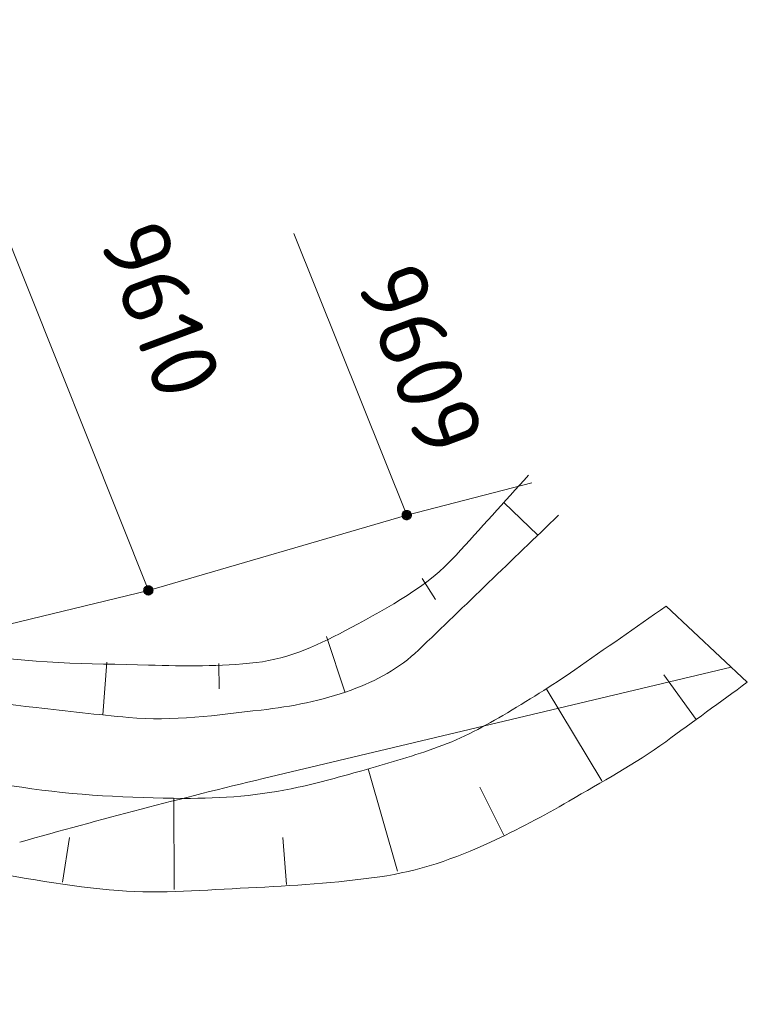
# Model space of a CAD drawing. Header units: metres. Extents: x 3425540 to 3446143, y 5432760 to 5444637.
# Tile 597 of 656: x 3442608 to 3442628, y 5437888 to 5437914. Entities that reach past the tile are written whole.
import ezdxf
from ezdxf.enums import TextEntityAlignment as Align

# ---------------------------------------------------------------- set-up
doc = ezdxf.new("R2010")
doc.units = ezdxf.units.M
doc.layers.add('B_Böschung', color=9, linetype='Continuous', lineweight=18)
doc.layers.add('B_Flurgrenzen', color=9, linetype='Continuous', lineweight=18)
doc.styles.get("Standard").update_dxf_attribs({"font": 'isocpeur.ttf'})

msp = doc.modelspace()

# ---------------------------------------------------------------- linework, layer by layer
at = {"layer": 'B_Böschung'}
for p, q in [((3442621.038, 5437900.92), (3442621.95, 5437900.051)), ((3442618.857, 5437898.888), (3442619.22, 5437898.328)), ((3442627.544, 5437896.118), (3442625.375, 5437898.15)), ((3442616.308, 5437897.338), (3442616.796, 5437895.862)), ((3442610.435, 5437896.656), (3442610.333, 5437895.247)), ((3442613.432, 5437896.622), (3442613.441, 5437895.939)), ((3442626.175, 5437895.12), (3442625.319, 5437896.317)), ((3442623.663, 5437893.484), (3442622.177, 5437895.95)), ((3442618.205, 5437891.067), (3442617.417, 5437893.803)), ((3442621.041, 5437892.03), (3442620.402, 5437893.312)), ((3442612.241, 5437890.581), (3442612.231, 5437893.023)), ((3442609.258, 5437890.772), (3442609.442, 5437891.966)), ((3442615.237, 5437890.709), (3442615.141, 5437891.971))]:
    msp.add_line(p, q, dxfattribs=at)
for points, knots in [([(3442584.753, 5437874.933), (3442584.943, 5437875.65), (3442585.133, 5437876.367), (3442585.323, 5437877.084), (3442585.575, 5437878.034), (3442585.8, 5437878.987), (3442585.99, 5437879.956), (3442586.175, 5437880.9), (3442586.174, 5437881.878), (3442586.057, 5437882.827), (3442585.912, 5437884.008), (3442585.739, 5437885.186), (3442585.59, 5437886.367), (3442585.472, 5437887.302), (3442585.359, 5437888.237), (3442585.256, 5437889.172), (3442585.173, 5437889.925), (3442585.266, 5437890.688), (3442585.39, 5437891.443), (3442585.579, 5437892.601), (3442585.909, 5437893.698), (3442586.391, 5437894.782), (3442586.742, 5437895.573), (3442587.18, 5437896.27), (3442587.659, 5437896.986), (3442588.336, 5437897.998), (3442588.987, 5437898.964), (3442589.992, 5437899.717), (3442590.828, 5437900.344), (3442591.761, 5437900.627), (3442592.729, 5437900.919), (3442593.327, 5437901.099), (3442593.924, 5437901.238), (3442594.531, 5437901.32), (3442595.256, 5437901.418), (3442596.026, 5437901.487), (3442596.734, 5437901.253), (3442597.618, 5437900.961), (3442598.441, 5437900.583), (3442599.271, 5437900.185), (3442600.666, 5437899.516), (3442602.007, 5437898.774), (3442603.41, 5437898.114), (3442604.485, 5437897.608), (3442605.571, 5437897.141), (3442606.748, 5437896.912), (3442608.346, 5437896.602), (3442609.951, 5437896.622), (3442611.555, 5437896.578), (3442612.511, 5437896.552), (3442613.47, 5437896.532), (3442614.426, 5437896.645), (3442615.326, 5437896.752), (3442616.147, 5437897.138), (3442616.963, 5437897.58), (3442617.991, 5437898.138), (3442619.004, 5437898.675), (3442619.767, 5437899.517), (3442620.412, 5437900.23), (3442621.058, 5437900.942), (3442621.703, 5437901.654)], [0, 0, 0, 0, 0.036485, 0.036485, 0.036485, 0.084828, 0.084828, 0.084828, 0.131914, 0.131914, 0.131914, 0.190459, 0.190459, 0.190459, 0.236775, 0.236775, 0.236775, 0.274076, 0.274076, 0.274076, 0.33123, 0.33123, 0.33123, 0.37292, 0.37292, 0.37292, 0.431812, 0.431812, 0.431812, 0.480825, 0.480825, 0.480825, 0.511094, 0.511094, 0.511094, 0.547231, 0.547231, 0.547231, 0.592364, 0.592364, 0.592364, 0.668249, 0.668249, 0.668249, 0.726419, 0.726419, 0.726419, 0.805425, 0.805425, 0.805425, 0.852511, 0.852511, 0.852511, 0.896843, 0.896843, 0.896843, 0.952721, 0.952721, 0.952721, 1, 1, 1, 1]), ([(3442585.754, 5437874.11), (3442586.232, 5437874.788), (3442586.71, 5437875.465), (3442587.188, 5437876.142), (3442587.627, 5437876.764), (3442587.848, 5437877.525), (3442587.989, 5437878.279), (3442588.162, 5437879.206), (3442588.229, 5437880.166), (3442588.056, 5437881.084), (3442587.846, 5437882.198), (3442587.623, 5437883.312), (3442587.388, 5437884.423), (3442587.237, 5437885.137), (3442587.068, 5437885.84), (3442586.921, 5437886.561), (3442586.741, 5437887.444), (3442586.729, 5437888.342), (3442586.72, 5437889.232), (3442586.711, 5437890.08), (3442586.799, 5437890.925), (3442586.987, 5437891.77), (3442587.196, 5437892.715), (3442587.541, 5437893.579), (3442587.989, 5437894.441), (3442588.405, 5437895.241), (3442588.891, 5437895.943), (3442589.457, 5437896.645), (3442589.831, 5437897.108), (3442590.22, 5437897.516), (3442590.726, 5437897.847), (3442591.376, 5437898.273), (3442592.059, 5437898.511), (3442592.795, 5437898.715), (3442593.461, 5437898.9), (3442594.128, 5437899.04), (3442594.798, 5437899.049), (3442595.53, 5437899.059), (3442596.27, 5437898.969), (3442597.001, 5437898.782), (3442597.697, 5437898.605), (3442598.352, 5437898.389), (3442599.004, 5437898.114), (3442599.953, 5437897.713), (3442600.784, 5437897.099), (3442601.741, 5437896.712), (3442602.543, 5437896.388), (3442603.359, 5437896.093), (3442604.211, 5437895.977), (3442605.656, 5437895.78), (3442607.102, 5437895.611), (3442608.551, 5437895.443), (3442609.374, 5437895.348), (3442610.197, 5437895.254), (3442611.021, 5437895.176), (3442612.196, 5437895.065), (3442613.381, 5437895.242), (3442614.559, 5437895.376), (3442615.378, 5437895.47), (3442616.175, 5437895.62), (3442616.963, 5437895.91), (3442617.634, 5437896.157), (3442618.262, 5437896.494), (3442618.765, 5437896.979), (3442620.011, 5437898.181), (3442621.258, 5437899.383), (3442622.504, 5437900.585)], [0, 0, 0, 0, 0.041411, 0.041411, 0.041411, 0.07941, 0.07941, 0.07941, 0.126128, 0.126128, 0.126128, 0.182826, 0.182826, 0.182826, 0.219264, 0.219264, 0.219264, 0.263863, 0.263863, 0.263863, 0.306355, 0.306355, 0.306355, 0.353855, 0.353855, 0.353855, 0.397948, 0.397948, 0.397948, 0.427051, 0.427051, 0.427051, 0.46441, 0.46441, 0.46441, 0.498222, 0.498222, 0.498222, 0.535171, 0.535171, 0.535171, 0.570328, 0.570328, 0.570328, 0.621531, 0.621531, 0.621531, 0.66444, 0.66444, 0.66444, 0.737248, 0.737248, 0.737248, 0.778615, 0.778615, 0.778615, 0.837618, 0.837618, 0.837618, 0.878622, 0.878622, 0.878622, 0.913508, 0.913508, 0.913508, 1, 1, 1, 1]), ([(3442567.586, 5437865.265), (3442568.492, 5437864.98), (3442569.397, 5437864.694), (3442570.303, 5437864.408), (3442571.596, 5437864), (3442573.011, 5437864.531), (3442574.365, 5437864.593), (3442574.908, 5437864.618), (3442575.45, 5437864.643), (3442575.993, 5437864.668), (3442577.8, 5437864.752), (3442579.579, 5437865.077), (3442581.362, 5437865.463), (3442582.21, 5437865.647), (3442582.999, 5437865.987), (3442583.719, 5437866.518), (3442584.554, 5437867.134), (3442585.21, 5437867.838), (3442585.85, 5437868.62), (3442586.455, 5437869.36), (3442587.025, 5437870.09), (3442587.511, 5437870.911), (3442588.053, 5437871.826), (3442588.483, 5437872.767), (3442588.878, 5437873.755), (3442589.163, 5437874.469), (3442589.429, 5437875.179), (3442589.542, 5437875.935), (3442589.678, 5437876.845), (3442589.735, 5437877.756), (3442589.727, 5437878.669), (3442589.719, 5437879.613), (3442589.711, 5437880.557), (3442589.687, 5437881.501), (3442589.666, 5437882.314), (3442589.636, 5437883.127), (3442589.613, 5437883.939), (3442589.582, 5437885.047), (3442589.593, 5437886.156), (3442589.613, 5437887.264), (3442589.627, 5437888.066), (3442589.787, 5437888.851), (3442590.056, 5437889.628), (3442590.354, 5437890.49), (3442590.812, 5437891.223), (3442591.308, 5437891.982), (3442591.699, 5437892.581), (3442592.091, 5437893.125), (3442592.638, 5437893.608), (3442593.09, 5437894.007), (3442593.594, 5437894.25), (3442594.152, 5437894.457), (3442594.773, 5437894.688), (3442595.392, 5437894.892), (3442596.035, 5437894.901), (3442597.006, 5437894.915), (3442597.985, 5437894.87), (3442598.952, 5437894.753), (3442599.899, 5437894.639), (3442600.846, 5437894.522), (3442601.79, 5437894.383), (3442603.923, 5437894.069), (3442606.023, 5437893.63), (3442608.166, 5437893.311), (3442609.601, 5437893.097), (3442611.047, 5437893.023), (3442612.486, 5437893.015), (3442613.51, 5437893.01), (3442614.535, 5437893.084), (3442615.552, 5437893.311), (3442616.132, 5437893.44), (3442616.686, 5437893.594), (3442617.25, 5437893.754), (3442617.896, 5437893.938), (3442618.537, 5437894.121), (3442619.171, 5437894.345), (3442619.817, 5437894.573), (3442620.429, 5437894.881), (3442621.017, 5437895.232), (3442621.67, 5437895.623), (3442622.315, 5437896.018), (3442622.937, 5437896.451), (3442623.75, 5437897.018), (3442624.562, 5437897.584), (3442625.375, 5437898.15)], [0, 0, 0, 0, 0.035299, 0.035299, 0.035299, 0.085681, 0.085681, 0.085681, 0.105873, 0.105873, 0.105873, 0.173122, 0.173122, 0.173122, 0.205118, 0.205118, 0.205118, 0.242205, 0.242205, 0.242205, 0.277267, 0.277267, 0.277267, 0.316364, 0.316364, 0.316364, 0.3446, 0.3446, 0.3446, 0.378552, 0.378552, 0.378552, 0.413645, 0.413645, 0.413645, 0.443866, 0.443866, 0.443866, 0.485064, 0.485064, 0.485064, 0.514864, 0.514864, 0.514864, 0.5479, 0.5479, 0.5479, 0.573927, 0.573927, 0.573927, 0.595434, 0.595434, 0.595434, 0.619405, 0.619405, 0.619405, 0.655594, 0.655594, 0.655594, 0.691055, 0.691055, 0.691055, 0.771164, 0.771164, 0.771164, 0.824816, 0.824816, 0.824816, 0.862981, 0.862981, 0.862981, 0.884724, 0.884724, 0.884724, 0.909626, 0.909626, 0.909626, 0.935002, 0.935002, 0.935002, 0.963181, 0.963181, 0.963181, 1, 1, 1, 1]), ([(3442567.547, 5437863.029), (3442569.008, 5437862.983), (3442570.469, 5437862.937), (3442571.93, 5437862.891), (3442573.337, 5437862.847), (3442574.735, 5437862.628), (3442576.14, 5437862.558), (3442577.43, 5437862.494), (3442578.725, 5437862.537), (3442580.018, 5437862.558), (3442580.796, 5437862.571), (3442581.57, 5437862.606), (3442582.344, 5437862.743), (3442582.915, 5437862.844), (3442583.429, 5437863.112), (3442583.932, 5437863.408), (3442584.492, 5437863.738), (3442585.014, 5437864.082), (3442585.52, 5437864.479), (3442586.17, 5437864.99), (3442586.803, 5437865.502), (3442587.366, 5437866.105), (3442587.84, 5437866.613), (3442588.268, 5437867.149), (3442588.696, 5437867.694), (3442589.073, 5437868.175), (3442589.436, 5437868.655), (3442589.767, 5437869.172), (3442590.374, 5437870.119), (3442590.797, 5437871.14), (3442591.198, 5437872.193), (3442591.47, 5437872.908), (3442591.688, 5437873.62), (3442591.826, 5437874.373), (3442592.015, 5437875.407), (3442592.158, 5437876.441), (3442592.085, 5437877.476), (3442592.027, 5437878.289), (3442591.964, 5437879.102), (3442591.9, 5437879.914), (3442591.829, 5437880.814), (3442591.739, 5437881.712), (3442591.678, 5437882.611), (3442591.599, 5437883.784), (3442591.884, 5437884.952), (3442592.048, 5437886.121), (3442592.152, 5437886.868), (3442592.286, 5437887.601), (3442592.454, 5437888.337), (3442592.508, 5437888.575), (3442592.576, 5437888.829), (3442592.749, 5437889.002), (3442593.197, 5437889.451), (3442593.665, 5437889.859), (3442594.116, 5437890.295), (3442594.545, 5437890.711), (3442594.972, 5437891.129), (3442595.402, 5437891.545), (3442595.553, 5437891.691), (3442595.686, 5437891.842), (3442595.882, 5437891.952), (3442596.092, 5437892.071), (3442596.322, 5437892.055), (3442596.547, 5437892.062), (3442597.888, 5437892.106), (3442599.232, 5437892.154), (3442600.572, 5437892.099), (3442601.349, 5437892.067), (3442602.126, 5437892.036), (3442602.898, 5437891.915), (3442604.218, 5437891.709), (3442605.502, 5437891.373), (3442606.813, 5437891.139), (3442608.121, 5437890.906), (3442609.427, 5437890.65), (3442610.749, 5437890.549), (3442611.902, 5437890.461), (3442613.064, 5437890.567), (3442614.22, 5437890.623), (3442615.392, 5437890.681), (3442616.561, 5437890.751), (3442617.728, 5437890.918), (3442618.754, 5437891.065), (3442619.737, 5437891.4), (3442620.683, 5437891.842), (3442621.406, 5437892.18), (3442622.097, 5437892.541), (3442622.78, 5437892.941), (3442623.655, 5437893.454), (3442624.548, 5437893.935), (3442625.365, 5437894.53), (3442626.091, 5437895.06), (3442626.818, 5437895.589), (3442627.544, 5437896.118)], [0, 0, 0, 0, 0.053028, 0.053028, 0.053028, 0.104098, 0.104098, 0.104098, 0.150993, 0.150993, 0.150993, 0.17921, 0.17921, 0.17921, 0.200029, 0.200029, 0.200029, 0.223191, 0.223191, 0.223191, 0.252939, 0.252939, 0.252939, 0.277997, 0.277997, 0.277997, 0.300069, 0.300069, 0.300069, 0.340492, 0.340492, 0.340492, 0.367926, 0.367926, 0.367926, 0.40558, 0.40558, 0.40558, 0.435147, 0.435147, 0.435147, 0.467871, 0.467871, 0.467871, 0.510552, 0.510552, 0.510552, 0.537795, 0.537795, 0.537795, 0.546593, 0.546593, 0.546593, 0.569347, 0.569347, 0.569347, 0.591034, 0.591034, 0.591034, 0.598644, 0.598644, 0.598644, 0.606795, 0.606795, 0.606795, 0.65547, 0.65547, 0.65547, 0.683685, 0.683685, 0.683685, 0.731949, 0.731949, 0.731949, 0.780078, 0.780078, 0.780078, 0.822061, 0.822061, 0.822061, 0.864632, 0.864632, 0.864632, 0.902072, 0.902072, 0.902072, 0.930702, 0.930702, 0.930702, 0.967395, 0.967395, 0.967395, 1, 1, 1, 1])]:
    msp.add_open_spline(points, degree=3, knots=knots, dxfattribs=at)
at = {"layer": 'B_Flurgrenzen'}
for p, q in [((3442611.548, 5437898.575), (3442603.819, 5437917.957)), ((3442618.448, 5437900.587), (3442615.432, 5437908.118)), ((3442618.448, 5437900.587), (3442621.79, 5437901.453)), ((3442611.548, 5437898.575), (3442618.448, 5437900.587)), ((3442605.545, 5437897.12), (3442611.548, 5437898.575)), ((3442627.112, 5437896.518), (3442614.611, 5437893.546))]:
    msp.add_line(p, q, dxfattribs=at)
for points in [[(3442618.573, 5437900.587), (3442618.572, 5437900.603), (3442618.569, 5437900.618), (3442618.564, 5437900.633), (3442618.557, 5437900.647), (3442618.549, 5437900.661), (3442618.54, 5437900.673), (3442618.528, 5437900.683), (3442618.515, 5437900.692), (3442618.501, 5437900.7), (3442618.486, 5437900.706), (3442618.472, 5437900.71), (3442618.456, 5437900.712), (3442618.44, 5437900.712), (3442618.424, 5437900.71), (3442618.41, 5437900.706), (3442618.395, 5437900.7), (3442618.381, 5437900.692), (3442618.368, 5437900.683), (3442618.356, 5437900.673), (3442618.347, 5437900.661), (3442618.339, 5437900.647), (3442618.332, 5437900.633), (3442618.327, 5437900.618), (3442618.324, 5437900.603), (3442618.323, 5437900.587), (3442618.324, 5437900.571), (3442618.327, 5437900.556), (3442618.332, 5437900.541), (3442618.339, 5437900.527), (3442618.347, 5437900.513), (3442618.356, 5437900.501), (3442618.368, 5437900.491), (3442618.381, 5437900.482), (3442618.395, 5437900.474), (3442618.41, 5437900.468), (3442618.424, 5437900.464), (3442618.44, 5437900.462), (3442618.456, 5437900.462), (3442618.472, 5437900.464), (3442618.486, 5437900.468), (3442618.501, 5437900.474), (3442618.515, 5437900.482), (3442618.528, 5437900.491), (3442618.54, 5437900.501), (3442618.549, 5437900.513), (3442618.557, 5437900.527), (3442618.564, 5437900.541), (3442618.569, 5437900.556), (3442618.572, 5437900.571), (3442618.573, 5437900.587)], [(3442618.548, 5437900.587), (3442618.547, 5437900.601), (3442618.544, 5437900.615), (3442618.54, 5437900.627), (3442618.534, 5437900.64), (3442618.525, 5437900.652), (3442618.515, 5437900.662), (3442618.504, 5437900.671), (3442618.492, 5437900.678), (3442618.479, 5437900.682), (3442618.466, 5437900.685), (3442618.452, 5437900.687), (3442618.437, 5437900.686), (3442618.423, 5437900.684), (3442618.411, 5437900.681), (3442618.398, 5437900.674), (3442618.386, 5437900.666), (3442618.376, 5437900.657), (3442618.366, 5437900.646), (3442618.359, 5437900.634), (3442618.354, 5437900.621), (3442618.35, 5437900.608), (3442618.348, 5437900.594), (3442618.348, 5437900.58), (3442618.35, 5437900.566), (3442618.354, 5437900.553), (3442618.359, 5437900.54), (3442618.366, 5437900.528), (3442618.376, 5437900.517), (3442618.386, 5437900.508), (3442618.398, 5437900.5), (3442618.411, 5437900.493), (3442618.423, 5437900.49), (3442618.437, 5437900.488), (3442618.452, 5437900.487), (3442618.466, 5437900.489), (3442618.479, 5437900.492), (3442618.492, 5437900.496), (3442618.504, 5437900.503), (3442618.515, 5437900.512), (3442618.525, 5437900.522), (3442618.534, 5437900.534), (3442618.54, 5437900.547), (3442618.544, 5437900.559), (3442618.547, 5437900.573), (3442618.548, 5437900.587)], [(3442618.524, 5437900.587), (3442618.523, 5437900.599), (3442618.52, 5437900.611), (3442618.515, 5437900.622), (3442618.509, 5437900.632), (3442618.5, 5437900.642), (3442618.491, 5437900.649), (3442618.48, 5437900.656), (3442618.469, 5437900.66), (3442618.457, 5437900.662), (3442618.445, 5437900.663), (3442618.433, 5437900.661), (3442618.421, 5437900.658), (3442618.411, 5437900.653), (3442618.4, 5437900.646), (3442618.391, 5437900.637), (3442618.384, 5437900.627), (3442618.378, 5437900.617), (3442618.374, 5437900.605), (3442618.372, 5437900.593), (3442618.372, 5437900.581), (3442618.374, 5437900.569), (3442618.378, 5437900.557), (3442618.384, 5437900.547), (3442618.391, 5437900.537), (3442618.4, 5437900.528), (3442618.41, 5437900.521), (3442618.421, 5437900.516), (3442618.433, 5437900.513), (3442618.445, 5437900.511), (3442618.457, 5437900.512), (3442618.469, 5437900.514), (3442618.48, 5437900.518), (3442618.491, 5437900.525), (3442618.5, 5437900.532), (3442618.509, 5437900.542), (3442618.515, 5437900.552), (3442618.52, 5437900.563), (3442618.523, 5437900.575), (3442618.524, 5437900.587)], [(3442618.499, 5437900.587), (3442618.498, 5437900.597), (3442618.495, 5437900.607), (3442618.49, 5437900.616), (3442618.484, 5437900.623), (3442618.477, 5437900.629), (3442618.468, 5437900.634), (3442618.458, 5437900.637), (3442618.448, 5437900.638), (3442618.438, 5437900.637), (3442618.428, 5437900.634), (3442618.419, 5437900.629), (3442618.412, 5437900.623), (3442618.406, 5437900.616), (3442618.401, 5437900.607), (3442618.398, 5437900.597), (3442618.397, 5437900.587), (3442618.398, 5437900.577), (3442618.401, 5437900.567), (3442618.406, 5437900.558), (3442618.412, 5437900.551), (3442618.419, 5437900.545), (3442618.428, 5437900.54), (3442618.438, 5437900.537), (3442618.448, 5437900.536), (3442618.458, 5437900.537), (3442618.468, 5437900.54), (3442618.477, 5437900.545), (3442618.484, 5437900.551), (3442618.49, 5437900.558), (3442618.495, 5437900.567), (3442618.498, 5437900.577), (3442618.499, 5437900.587)], [(3442618.475, 5437900.587), (3442618.474, 5437900.594), (3442618.471, 5437900.601), (3442618.466, 5437900.607), (3442618.46, 5437900.611), (3442618.453, 5437900.613), (3442618.446, 5437900.614), (3442618.439, 5437900.612), (3442618.432, 5437900.609), (3442618.427, 5437900.604), (3442618.423, 5437900.598), (3442618.421, 5437900.591), (3442618.421, 5437900.583), (3442618.423, 5437900.576), (3442618.427, 5437900.57), (3442618.432, 5437900.565), (3442618.439, 5437900.562), (3442618.446, 5437900.56), (3442618.453, 5437900.561), (3442618.46, 5437900.563), (3442618.466, 5437900.567), (3442618.471, 5437900.573), (3442618.474, 5437900.58), (3442618.475, 5437900.587)], [(3442611.673, 5437898.575), (3442611.672, 5437898.591), (3442611.669, 5437898.606), (3442611.664, 5437898.621), (3442611.657, 5437898.635), (3442611.649, 5437898.649), (3442611.64, 5437898.661), (3442611.628, 5437898.671), (3442611.615, 5437898.68), (3442611.601, 5437898.688), (3442611.586, 5437898.694), (3442611.572, 5437898.698), (3442611.556, 5437898.7), (3442611.54, 5437898.7), (3442611.524, 5437898.698), (3442611.51, 5437898.694), (3442611.495, 5437898.688), (3442611.481, 5437898.68), (3442611.468, 5437898.671), (3442611.456, 5437898.661), (3442611.447, 5437898.649), (3442611.439, 5437898.635), (3442611.432, 5437898.621), (3442611.427, 5437898.606), (3442611.424, 5437898.591), (3442611.423, 5437898.575), (3442611.424, 5437898.559), (3442611.427, 5437898.544), (3442611.432, 5437898.529), (3442611.439, 5437898.515), (3442611.447, 5437898.501), (3442611.456, 5437898.489), (3442611.468, 5437898.479), (3442611.481, 5437898.47), (3442611.495, 5437898.462), (3442611.51, 5437898.456), (3442611.524, 5437898.452), (3442611.54, 5437898.45), (3442611.556, 5437898.45), (3442611.572, 5437898.452), (3442611.586, 5437898.456), (3442611.601, 5437898.462), (3442611.615, 5437898.47), (3442611.628, 5437898.479), (3442611.64, 5437898.489), (3442611.649, 5437898.501), (3442611.657, 5437898.515), (3442611.664, 5437898.529), (3442611.669, 5437898.544), (3442611.672, 5437898.559), (3442611.673, 5437898.575)], [(3442611.648, 5437898.575), (3442611.647, 5437898.589), (3442611.644, 5437898.603), (3442611.64, 5437898.615), (3442611.634, 5437898.628), (3442611.625, 5437898.64), (3442611.615, 5437898.65), (3442611.604, 5437898.659), (3442611.592, 5437898.666), (3442611.579, 5437898.67), (3442611.566, 5437898.673), (3442611.552, 5437898.675), (3442611.537, 5437898.674), (3442611.523, 5437898.672), (3442611.511, 5437898.669), (3442611.498, 5437898.662), (3442611.486, 5437898.654), (3442611.476, 5437898.645), (3442611.466, 5437898.634), (3442611.459, 5437898.622), (3442611.454, 5437898.609), (3442611.45, 5437898.596), (3442611.448, 5437898.582), (3442611.448, 5437898.568), (3442611.45, 5437898.554), (3442611.454, 5437898.541), (3442611.459, 5437898.528), (3442611.466, 5437898.516), (3442611.476, 5437898.505), (3442611.486, 5437898.496), (3442611.498, 5437898.488), (3442611.511, 5437898.481), (3442611.523, 5437898.478), (3442611.537, 5437898.476), (3442611.552, 5437898.475), (3442611.566, 5437898.477), (3442611.579, 5437898.48), (3442611.592, 5437898.484), (3442611.604, 5437898.491), (3442611.615, 5437898.5), (3442611.625, 5437898.51), (3442611.634, 5437898.522), (3442611.64, 5437898.535), (3442611.644, 5437898.547), (3442611.647, 5437898.561), (3442611.648, 5437898.575)], [(3442611.624, 5437898.575), (3442611.623, 5437898.587), (3442611.62, 5437898.599), (3442611.615, 5437898.61), (3442611.609, 5437898.62), (3442611.6, 5437898.63), (3442611.591, 5437898.637), (3442611.58, 5437898.644), (3442611.569, 5437898.648), (3442611.557, 5437898.65), (3442611.545, 5437898.651), (3442611.533, 5437898.649), (3442611.521, 5437898.646), (3442611.511, 5437898.641), (3442611.5, 5437898.634), (3442611.491, 5437898.625), (3442611.484, 5437898.615), (3442611.478, 5437898.605), (3442611.474, 5437898.593), (3442611.472, 5437898.581), (3442611.472, 5437898.569), (3442611.474, 5437898.557), (3442611.478, 5437898.545), (3442611.484, 5437898.535), (3442611.491, 5437898.525), (3442611.5, 5437898.516), (3442611.51, 5437898.509), (3442611.521, 5437898.504), (3442611.533, 5437898.501), (3442611.545, 5437898.499), (3442611.557, 5437898.5), (3442611.569, 5437898.502), (3442611.58, 5437898.506), (3442611.591, 5437898.513), (3442611.6, 5437898.52), (3442611.609, 5437898.53), (3442611.615, 5437898.54), (3442611.62, 5437898.551), (3442611.623, 5437898.563), (3442611.624, 5437898.575)], [(3442611.599, 5437898.575), (3442611.598, 5437898.585), (3442611.595, 5437898.595), (3442611.59, 5437898.604), (3442611.584, 5437898.611), (3442611.577, 5437898.617), (3442611.568, 5437898.622), (3442611.558, 5437898.625), (3442611.548, 5437898.626), (3442611.538, 5437898.625), (3442611.528, 5437898.622), (3442611.519, 5437898.617), (3442611.512, 5437898.611), (3442611.506, 5437898.604), (3442611.501, 5437898.595), (3442611.498, 5437898.585), (3442611.497, 5437898.575), (3442611.498, 5437898.565), (3442611.501, 5437898.555), (3442611.506, 5437898.546), (3442611.512, 5437898.539), (3442611.519, 5437898.533), (3442611.528, 5437898.528), (3442611.538, 5437898.525), (3442611.548, 5437898.524), (3442611.558, 5437898.525), (3442611.568, 5437898.528), (3442611.577, 5437898.533), (3442611.584, 5437898.539), (3442611.59, 5437898.546), (3442611.595, 5437898.555), (3442611.598, 5437898.565), (3442611.599, 5437898.575)], [(3442611.575, 5437898.575), (3442611.574, 5437898.582), (3442611.571, 5437898.589), (3442611.566, 5437898.595), (3442611.56, 5437898.599), (3442611.553, 5437898.601), (3442611.546, 5437898.602), (3442611.539, 5437898.6), (3442611.532, 5437898.597), (3442611.527, 5437898.592), (3442611.523, 5437898.586), (3442611.521, 5437898.579), (3442611.521, 5437898.571), (3442611.523, 5437898.564), (3442611.527, 5437898.558), (3442611.532, 5437898.553), (3442611.539, 5437898.55), (3442611.546, 5437898.548), (3442611.553, 5437898.549), (3442611.56, 5437898.551), (3442611.566, 5437898.555), (3442611.571, 5437898.561), (3442611.574, 5437898.568), (3442611.575, 5437898.575)]]:
    msp.add_lwpolyline(points, dxfattribs=at)
msp.add_arc((3442657.144, 5437717.913), 180.71, 103.6134, 105.74329, dxfattribs=at)

# ---------------------------------------------------------------- texts
for s, p in [('9610', (3442611.878, 5437906.086)), ('9609', (3442618.826, 5437904.755))]:
    msp.add_text(s, height=1.8, rotation=290.4637, dxfattribs=at).set_placement(p, align=Align.MIDDLE)

doc.saveas('drawing.dxf')
